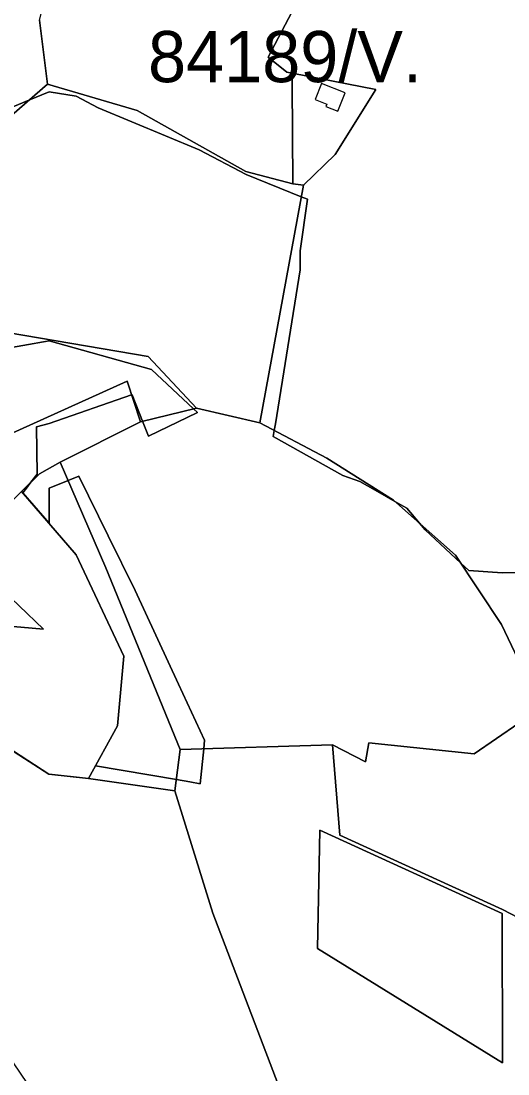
# Model space of a CAD drawing. Extents: x -477304 to -465429, y -1159113 to -1149210.
# Drawn here: x -475008.2 to -474865.5, y -1152141.8 to -1151833 of the extents above; entities that cross this region are included whole.
import ezdxf

# ---------------------------------------------------------------- set-up
doc = ezdxf.new("R2010")
doc.units = 0
for name, color, linetype in [('BPEJ_s', 7, 'Continuous'), ('PUPFL_s', 7, 'Continuous'), ('trav_porost_s', 7, 'Continuous')]:
    doc.layers.add(name, color=color, linetype=linetype)

msp = doc.modelspace()

# ---------------------------------------------------------------- linework, layer by layer
at = {"layer": 'BPEJ_s'}
for points in [[(-475023.5, -1151863.5), (-475005.94, -1151856.2), (-475000, -1151853.73), (-474992.04, -1151854.99), (-474985.65, -1151858.4), (-474956.03, -1151870.76), (-474942.18, -1151878), (-474926.08, -1151884.48), (-474924.19, -1151885.24), (-474926.41, -1151900.38), (-474926.41, -1151905.92), (-474933.66, -1151951.09), (-474933.98, -1151953.08), (-474934.26, -1151954.8), (-474913.84, -1151966.22), (-474908.85, -1151968.01), (-474903.67, -1151970.95), (-474898.59, -1151973.83), (-474895.09, -1151975.81), (-474891.42, -1151980.21)], [(-474838.63, -1151994.34), (-474867.18, -1151994.77), (-474876.98, -1151994.13), (-474879.31, -1151991.96), (-474889.76, -1151982.2), (-474891.42, -1151980.21), (-474895.09, -1151975.81), (-474898.59, -1151973.83), (-474903.67, -1151970.95), (-474908.85, -1151968.01), (-474913.84, -1151966.22), (-474934.26, -1151954.8), (-474933.98, -1151953.08), (-474933.66, -1151951.09), (-474926.41, -1151905.92), (-474926.41, -1151900.38), (-474924.19, -1151885.24), (-474926.08, -1151884.48), (-474942.18, -1151878), (-474956.03, -1151870.76), (-474985.65, -1151858.4), (-474992.04, -1151854.99), (-475000, -1151853.73), (-475005.94, -1151856.2), (-475023.5, -1151863.5)], [(-475010.23, -1152047.27), (-475000.1, -1152053.86), (-475000, -1152053.87), (-474988.44, -1152055.08), (-474986.39, -1152051.36), (-474962.66, -1152055.44), (-474958.71, -1152056.11), (-474955.67, -1152056.63), (-474954.65, -1152046.43), (-474954.4, -1152043.91), (-474962.05, -1152027.44), (-474974.8, -1152000), (-474982.68, -1151983.98), (-474991.3, -1151966.44), (-474994.4, -1151967.68), (-475000, -1151969.92), (-475000, -1151980.26), (-475007.65, -1151971.34), (-475006.61, -1151969.94), (-475005.32, -1151968.22), (-475003.52, -1151965.83), (-475003.65, -1151951.98), (-475000, -1151951), (-474975.79, -1151942.59), (-474975.65, -1151942.54), (-474972.59, -1151950.33), (-474970.87, -1151954.7), (-474956.53, -1151947.75), (-474957.64, -1151946.72), (-474970, -1151935.15), (-475000, -1151926.75), (-475015.5, -1151929.5)], [(-475015.5, -1151929.5), (-475000, -1151926.75), (-474970, -1151935.15)], [(-474970, -1151935.15), (-474957.64, -1151946.72), (-474956.53, -1151947.75), (-474970.87, -1151954.7), (-474972.59, -1151950.33), (-474975.65, -1151942.54), (-474975.79, -1151942.59), (-475000, -1151951), (-475003.65, -1151951.98), (-475003.52, -1151965.83), (-475005.32, -1151968.22), (-475006.61, -1151969.94), (-475007.65, -1151971.34), (-475000, -1151980.26), (-475000, -1151969.92), (-474994.4, -1151967.68), (-474991.3, -1151966.44), (-474982.68, -1151983.98), (-474974.8, -1152000), (-474962.05, -1152027.44), (-474954.4, -1152043.91), (-474954.65, -1152046.43), (-474955.67, -1152056.63), (-474958.71, -1152056.11), (-474962.66, -1152055.44), (-474986.39, -1152051.36), (-474988.44, -1152055.08), (-475000, -1152053.87), (-475000.1, -1152053.86), (-475010.23, -1152047.27)], [(-474891.42, -1151980.21), (-474889.76, -1151982.2), (-474879.31, -1151991.96), (-474876.98, -1151994.13), (-474867.18, -1151994.77), (-474838.63, -1151994.34)]]:
    msp.add_lwpolyline(points, dxfattribs=at)
at = {"layer": 'PUPFL_s'}
for points in [[(-475002.83, -1151832.72), (-475000.44, -1151851.43), (-475046.18, -1151891.11), (-475052.75, -1151883.15), (-475060.27, -1151874.04), (-475076.6, -1151854.28), (-475081.53, -1151843.12), (-475084.66, -1151821.24)], [(-474855.78, -1152034.4), (-474867.39, -1152009.92), (-474880.86, -1151989.62), (-474899, -1151973.46), (-474918.57, -1151961.14), (-474938.25, -1151950.84), (-474925.45, -1151881.05), (-474916.13, -1151872.09), (-474904.18, -1151853.06), (-474928.71, -1151848.25), (-474930.26, -1151847.95), (-474935.78, -1151843.51), (-474926.74, -1151826.32)]]:
    msp.add_lwpolyline(points, dxfattribs=at)
for points in [[(-475048.49, -1151918.16), (-475053.18, -1151910.77), (-475051.21, -1151901.53), (-475043.98, -1151893.77), (-475046.18, -1151891.11), (-475000.44, -1151851.43), (-474974.13, -1151859.23), (-474942.33, -1151877.03), (-474928.55, -1151880.67), (-474925.45, -1151881.05), (-474938.25, -1151950.84), (-474956.78, -1151946.51), (-474970.92, -1151931.33)], [(-475053.55, -1151973.06), (-475053.93, -1151960.53), (-475071.07, -1151955.15), (-475076.49, -1151960.87), (-475070.59, -1151952.16), (-475060.3, -1151931.68), (-475058.25, -1151917.47), (-475053.18, -1151910.77), (-475048.49, -1151918.16), (-474970.92, -1151931.33), (-474956.78, -1151946.51), (-474973.21, -1151950.48), (-474977.09, -1151938.61)], [(-474973.21, -1151950.48), (-474996.72, -1151962.3), (-475002.8, -1151965.74), (-475008.03, -1151970.9), (-475013.69, -1151976.42), (-475041.69, -1151991.81), (-475051.42, -1151993.18), (-475057.91, -1151984.48), (-475053.31, -1151980.82), (-475053.55, -1151973.06), (-474977.09, -1151938.61)], [(-474973.21, -1151950.48), (-474956.78, -1151946.51), (-474938.25, -1151950.84), (-474918.57, -1151961.14), (-474899, -1151973.46), (-474880.86, -1151989.62), (-474867.39, -1152009.92), (-474855.78, -1152034.4), (-474875.39, -1152047.9), (-474906.28, -1152044.61), (-474907.19, -1152050.23), (-474916.86, -1152045.26), (-474961.52, -1152046.64), (-474983.37, -1151993.27), (-474996.72, -1151962.3)], [(-474979.93, -1152039.68), (-474978.03, -1152019.19), (-474992.07, -1151989.51), (-475008.03, -1151970.9), (-475002.8, -1151965.74), (-474996.72, -1151962.3), (-474983.37, -1151993.27), (-474961.52, -1152046.64), (-474963.08, -1152058.71), (-474988.44, -1152055.08)], [(-475041.69, -1151991.81), (-475013.69, -1151976.42), (-475015.96, -1151997.58), (-475001.65, -1152011.29), (-475044.98, -1152007.45), (-475051.42, -1151993.18)], [(-475044.13, -1152029.39), (-475025.39, -1152037.42), (-475000.1, -1152053.86), (-474988.44, -1152055.08), (-474963.08, -1152058.71), (-474952.03, -1152094.61), (-474896.91, -1152239.24), (-474929.35, -1152238.07), (-474946.76, -1152233.86), (-475002.59, -1152150.08), (-475039.36, -1152095.93), (-475045.98, -1152077.19), (-475043.86, -1152042.91)], [(-474907.19, -1152050.23), (-474906.28, -1152044.61), (-474875.39, -1152047.9), (-474855.78, -1152034.4), (-474834, -1152064.42), (-474818.14, -1152082.88), (-474810.65, -1152092.14), (-474782.07, -1152136.02), (-474837.42, -1152109.02), (-474867.04, -1152093.52), (-474914.78, -1152071.7), (-474916.86, -1152045.26)], [(-474830.75, -1152228.88), (-474861.81, -1152248.26), (-474886.7, -1152256.22), (-474901.86, -1152254.72), (-474896.91, -1152239.24), (-474952.03, -1152094.61), (-474963.08, -1152058.71), (-474961.52, -1152046.64), (-474916.86, -1152045.26), (-474914.78, -1152071.7), (-474867.04, -1152093.52), (-474837.42, -1152109.02), (-474782.07, -1152136.02), (-474771.79, -1152147.74), (-474766.22, -1152150.93), (-474779.38, -1152166.16), (-474791.49, -1152189.01)], [(-474920.66, -1152070.25), (-474921.3, -1152104.96), (-474867.04, -1152138.45), (-474867.13, -1152094.72)], [(-474867.13, -1152094.72), (-474867.04, -1152138.45), (-474921.3, -1152104.96), (-474920.66, -1152070.25)]]:
    msp.add_lwpolyline(points, close=True, dxfattribs=at)
at = {"layer": 'trav_porost_s'}
for points in [[(-474928.71, -1151848.25), (-474928.74, -1151851.24), (-474928.55, -1151880.67), (-474942.33, -1151877.03), (-474974.13, -1151859.23), (-475000.44, -1151851.43), (-475002.83, -1151832.72), (-475000.52, -1151823.71), (-474998.21, -1151823.71), (-474998.17, -1151810.87), (-474952.44, -1151813.63), (-474926.74, -1151826.32), (-474935.78, -1151843.51), (-474930.26, -1151847.95)], [(-474904.18, -1151853.06), (-474916.13, -1151872.09), (-474925.45, -1151881.05), (-474928.55, -1151880.67), (-474928.74, -1151851.24), (-474928.71, -1151848.25)], [(-474922, -1151855.94), (-474918.61, -1151857.31), (-474918.88, -1151857.97), (-474915.39, -1151859.38), (-474913.2, -1151853.96), (-474920.1, -1151851.23)], [(-475044.98, -1152007.45), (-475001.65, -1152011.29), (-475015.96, -1151997.58), (-475013.69, -1151976.42), (-475008.03, -1151970.9), (-474992.07, -1151989.51), (-474978.03, -1152019.19), (-474979.93, -1152039.68), (-474988.44, -1152055.08), (-475000.1, -1152053.86), (-475025.39, -1152037.42), (-475044.13, -1152029.39)]]:
    msp.add_lwpolyline(points, close=True, dxfattribs=at)

# ---------------------------------------------------------------- texts
at = {"layer": 'BPEJ_s'}
msp.add_text('84189/V.', height=15, dxfattribs=at).set_placement((-474970.98, -1151850.88))

doc.saveas('drawing.dxf')
